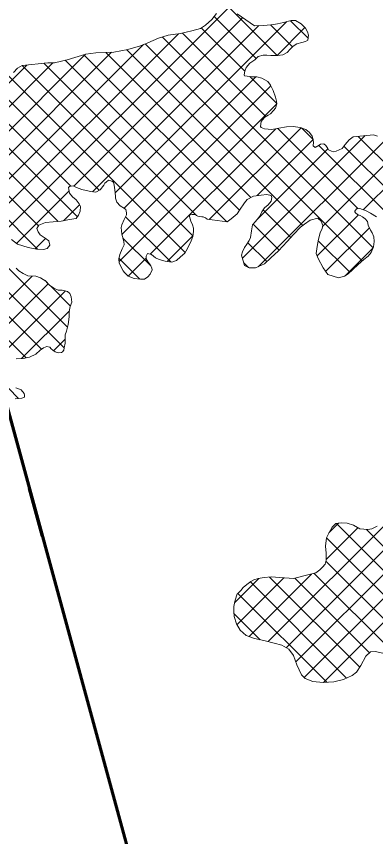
# Model space of a CAD drawing. Extents: x -1643653 to 4543381, y 1624270 to 13878484.
# Drawn here: x 694532 to 697697, y 8940464 to 8947699 of the extents above; entities that cross this region are included whole.
import ezdxf

# ---------------------------------------------------------------- set-up
doc = ezdxf.new("R2010")
doc.units = 0
doc.header["$LTSCALE"] = 200
for name, color, linetype, lineweight in [('1', 7, 'Continuous', 13), ('27', 7, 'Continuous', 53), ('29', 7, 'Continuous', 13)]:
    doc.layers.add(name, color=color, linetype=linetype, lineweight=lineweight)

msp = doc.modelspace()

# ---------------------------------------------------------------- linework, layer by layer
at = {"layer": '1', "lineweight": 25}
msp.add_spline([(814781, 9009175.5), (814787.2, 9009173.4), (814796.9, 9009173.4), (814799.4, 9009172.4), (814805.1, 9009174.5), (814805.6, 9009176.5), (814811.7, 9009179.5), (814811.7, 9009179.5), (814801.5, 9009181), (814790.7, 9009181.5), (814784.1, 9009183.1), (814777.4, 9009185.1), (814778.4, 9009175.5)], degree=3, dxfattribs=at)
at = {"layer": '27'}
msp.add_line((694759, 8943112.9), (694643.8, 8943534.7), dxfattribs=at)
for points in [[(693618, 8947943.7), (693970.9, 8946009.9), (696233.8, 8937712.1), (696283.3, 8937683.8), (696242, 8937672.8), (702061.8, 8937200.5), (702025.1, 8937237.2)], [(689144, 8929228.6), (690630.4, 8932417.3), (694006.3, 8932872.8), (696166.5, 8937750.6), (696233.8, 8937712.1), (693984.4, 8945960.3)]]:
    msp.add_lwpolyline(points, dxfattribs=at)
at = {"layer": '29'}
for p, q in [((694551.6, 8944327.9), (690446.2, 8948433.2)), ((694753.8, 8944762.1), (691478.7, 8948037.1)), ((694618.2, 8944685.5), (691333.6, 8947970.2)), ((696828.7, 8947354), (696371.8, 8947811)), ((694425.8, 8945799.9), (696417.3, 8947791.5)), ((695039.2, 8946201.2), (696525.6, 8947687.6)), ((695403.2, 8946141), (696914.6, 8947652.3)), ((696643.3, 8947327.3), (696273.9, 8947696.7)), ((697101.3, 8947505.7), (696946.3, 8947660.7)), ((694952.7, 8944775.3), (692115.2, 8947612.8)), ((695202, 8946151.8), (696667.7, 8947617.6)), ((696543.7, 8947214.8), (696162.6, 8947595.9)), ((696964.3, 8947430.6), (696771.8, 8947623.1)), ((696828.4, 8947354), (697074.2, 8947599.8)), ((692966.3, 8944552.6), (695958.8, 8947545.1)), ((697675.7, 8945658.5), (695818.3, 8947515.9)), ((696730.8, 8946815.5), (695994.7, 8947551.7)), ((692729.1, 8944527.5), (695651.4, 8947449.8)), ((697579.7, 8945542.4), (695666.8, 8947455.3)), ((692386.6, 8944609.3), (695141.6, 8947364.3)), ((692511.7, 8944522.2), (695371.3, 8947381.8)), ((696496.8, 8945988.8), (695126.1, 8947359.6)), ((696597.2, 8946100.6), (695318.6, 8947379.3)), ((697055.5, 8945854.5), (695506.1, 8947403.9)), ((692253.6, 8944688.4), (694854, 8947288.8)), ((694719.1, 8945645.3), (693062.3, 8947302.1)), ((696386.5, 8945887), (694961.9, 8947311.7)), ((691748.6, 8944395.6), (694622.8, 8947269.7)), ((696086.4, 8945762.9), (694584, 8947265.3)), ((696118.2, 8945943.2), (694775.2, 8947286.2)), ((695012.2, 8946200.8), (694041.5, 8947171.4)), ((695260.4, 8946164.7), (694214.3, 8947210.7)), ((696020.4, 8945616.8), (694465, 8947172.2)), ((695480.3, 8946005.9), (696641.3, 8947166.9)), ((696825.1, 8946933.4), (696589.6, 8947168.9)), ((695069.5, 8945931.3), (693917.1, 8947083.7)), ((695461.4, 8945774.8), (696773.3, 8947086.7)), ((694898.7, 8945890), (693803.5, 8946985.2)), ((695436.3, 8945537.6), (696825.2, 8946926.5)), ((694726.4, 8945850.1), (693666.4, 8946910.1)), ((697588.3, 8945992.6), (698377, 8946781.3)), ((696230.6, 8945907.7), (697039.8, 8946716.8)), ((697544.3, 8946002.1), (696836.3, 8946710.1)), ((697146.7, 8946611.8), (697042.8, 8946715.6)), ((695711.6, 8945600.8), (696817.8, 8946707.1)), ((696524.2, 8945564.9), (697605.9, 8946646.6)), ((698336.2, 8945846.6), (697542.2, 8946640.5)), ((696653.4, 8946118.3), (697146.7, 8946611.7)), ((696661, 8945489.6), (697776.7, 8946605.2)), ((697229.4, 8945845.8), (697947.2, 8946563.6)), ((696647.3, 8945900.1), (697277, 8946529.8)), ((697841.8, 8945916.7), (697198, 8946560.5)), ((697860.3, 8946110.4), (697417, 8946553.6)), ((694533.4, 8945695.4), (694996.8, 8946158.8)), ((694945.6, 8945895.5), (695087.9, 8946037.8)), ((696949.9, 8945747.9), (696706.4, 8945991.4)), ((695892, 8945533), (695494.4, 8945930.6)), ((697181.9, 8945586.2), (697544.8, 8945949.1)), ((696847.9, 8945637.8), (696618.7, 8945867.1)), ((697256.8, 8945448.9), (697642.2, 8945834.4)), ((694698.3, 8945648.1), (694789.3, 8945739.2)), ((695715.5, 8945497.4), (695470.7, 8945742.2)), ((695859.5, 8945536.6), (696086.4, 8945763.5)), ((696738.1, 8945535.5), (696570.9, 8945702.6)), ((697468.7, 8945441.2), (697191.2, 8945718.8)), ((697434.6, 8945414.6), (697673.8, 8945653.8)), ((695619.8, 8945381), (695436.3, 8945564.4)), ((695517.4, 8945406.6), (695675.4, 8945564.6)), ((694982.4, 8944957.8), (694394.7, 8945545.4)), ((696578, 8945483.4), (696535.5, 8945525.9)), ((692764, 8943501.8), (694670.8, 8945408.6)), ((692475, 8943000.6), (694812.7, 8945338.3)), ((694805.8, 8945346.5), (694784.8, 8945367.5)), ((694391.4, 8944704.8), (694964, 8945277.5)), ((695008.4, 8945143.9), (694831.1, 8945321.2)), ((694578.2, 8944679.6), (694999.3, 8945100.7)), ((694859.4, 8944748.7), (694961.6, 8944850.8)), ((696748.8, 8942183.2), (698308.8, 8943743.2)), ((696907.6, 8942129.9), (698294.2, 8943516.5)), ((697260.9, 8942907.5), (697542.2, 8943188.7)), ((697284.6, 8943143.3), (697369.9, 8943228.6)), ((698319.5, 8942257), (697351, 8943225.5)), ((698345.3, 8942443.3), (697615.5, 8943173.1)), ((696994.2, 8942004.4), (698104.5, 8943114.7)), ((698231.6, 8942132.8), (697264, 8943100.4)), ((697068.3, 8941866.4), (698196, 8942994)), ((697236.5, 8941822.4), (698306.3, 8942892.2)), ((698156.2, 8941996), (697258.6, 8942893.6)), ((696454.2, 8942525), (696669.1, 8942739.9)), ((696475.9, 8942334.6), (696887.9, 8942746.6)), ((696581.4, 8942228), (697133.4, 8942779.9)), ((697557.8, 8941958.1), (696763.3, 8942752.6)), ((697643.2, 8942084.8), (696986.1, 8942741.8)), ((697980.3, 8941959.8), (697154.5, 8942785.6)), ((697441.5, 8941862.2), (696593.2, 8942710.6)), ((697267.3, 8941824.3), (696483.2, 8942608.4)), ((696679.6, 8942199.8), (696448, 8942431.4))]:
    msp.add_line(p, q, dxfattribs=at)
for points in [[(694505.3, 8947204.9), (694542.3, 8947241.6), (694584.3, 8947265.5), (694810.4, 8947290), (694866.3, 8947288.5), (694979.4, 8947316), (695143.4, 8947364.8), (695231.1, 8947377.1), (695320, 8947379.3), (695391.1, 8947382.8), (695513.1, 8947405.2), (695625, 8947440.3), (695691.1, 8947464.1), (695785.3, 8947505.7), (695870.5, 8947532), (695978.5, 8947548), (696077.6, 8947570.5), (696155.1, 8947590.5), (696197.2, 8947620.8), (696253.2, 8947670.1), (696295.4, 8947724.5)], [(696477, 8947721.2), (696628.9, 8947616.4), (696705.1, 8947618.7), (696777.5, 8947623.5), (696833.4, 8947632.1), (696885.5, 8947644.6), (696951.6, 8947662.1), (696989.7, 8947661.9), (697040.4, 8947633.8), (697078.3, 8947595.6), (697097.2, 8947563.7), (697104.8, 8947534.5), (697099.5, 8947490.1), (697080.4, 8947477.4), (697046.1, 8947468.7), (697004.1, 8947457.4), (696969.7, 8947436), (696944.2, 8947410.7), (696917.5, 8947381.6), (696879.3, 8947358.9), (696834.8, 8947354), (696773.8, 8947354.3), (696738.3, 8947356.9), (696705.3, 8947357.1), (696660.8, 8947344.6), (696631.5, 8947315.5), (696589.4, 8947285.2), (696557.5, 8947247.2), (696543.4, 8947214.3), (696538.2, 8947183.8)], [(696538.2, 8947183.8), (696540.7, 8947173.6), (696609.3, 8947167), (696649.9, 8947166.8), (696695.6, 8947153.9), (696747.5, 8947124.5), (696770.2, 8947092.7), (696794.2, 8947045.6), (696815.5, 8946987.1), (696824.2, 8946951.5), (696825.4, 8946927.4), (696815.1, 8946890.6), (696798.5, 8946867.8), (696770.5, 8946838.7), (696748.8, 8946827.4), (696722.1, 8946809.7), (696699.1, 8946787), (696688.9, 8946770.5), (696683.6, 8946728.6), (696690, 8946718.4), (696717.8, 8946705.6), (696783.8, 8946701.5), (696844.8, 8946711.4), (696910.9, 8946725.1), (696969.4, 8946728.7), (697032.8, 8946719.6), (697082.3, 8946700.3), (697115.2, 8946674.8), (697136.6, 8946642.9), (697146.7, 8946612.4), (697149.1, 8946580.7), (697146.5, 8946565.4), (697147.7, 8946557.8), (697164.1, 8946542.5), (697199.8, 8946561.4), (697210, 8946570.2), (697240.5, 8946573.9), (697258.2, 8946559.9), (697274.6, 8946533.2), (697282.2, 8946523), (697308.8, 8946508.9), (697327.8, 8946505), (697349.4, 8946508.7), (697401.6, 8946533.9), (697428.4, 8946568.1), (697462.8, 8946608.6), (697498.5, 8946636.4), (697677.6, 8946653.4), (697713.1, 8946643.1)], [(696612.8, 8945860.3), (696638.3, 8945889.4), (696677.8, 8945936.2), (696695.8, 8945975.5), (696718.8, 8946009.7), (696750.6, 8946037.5), (696776.2, 8946067.9), (696782.6, 8946102.2), (696777.6, 8946118.7), (696739.6, 8946126.5), (696688.8, 8946122.9), (696621.4, 8946114.3), (696565.4, 8946082.8), (696541.2, 8946054.9), (696497.7, 8945990.3), (696477.3, 8945956.1), (696423.8, 8945913.2), (696389.4, 8945886.7), (696211.7, 8945910.2), (696197.8, 8945920.4), (696178.8, 8945930.7), (696164.8, 8945929.5), (696131.8, 8945937.2), (696102.7, 8945950.1), (696081.1, 8945951.4), (696059.5, 8945947.7), (696056.9, 8945932.5), (696069.4, 8945893.1), (696084.5, 8945858.7), (696092, 8945830.7), (696091.9, 8945801.5), (696085.3, 8945755.8), (696071.2, 8945720.3), (696039.2, 8945651.9), (696016.2, 8945608.8), (695977.9, 8945578.5), (695942.2, 8945544.4), (695902.8, 8945531.8), (695843.2, 8945538.4), (695788.6, 8945553.9), (695757, 8945569.3), (695721.5, 8945598.6), (695687.3, 8945606.4), (695674.5, 8945584.8), (695675.6, 8945559.4), (695692, 8945531.4), (695712.2, 8945503.4), (695726.1, 8945478), (695727.3, 8945462.7), (695710.7, 8945426), (695690.2, 8945400.6), (695660.9, 8945381.7), (695624.1, 8945380.6), (695568.3, 8945385.9), (695517.6, 8945406.4), (695483.4, 8945438.3), (695473.3, 8945453.6), (695436.8, 8945521.1), (695435.7, 8945560.4), (695442.2, 8945597.2), (695465.2, 8945649.2), (695480.6, 8945683.4), (695479.5, 8945713.9), (695465.7, 8945758.4), (695460.7, 8945777.5), (695455.8, 8945837.2), (695462.3, 8945860), (695482.8, 8945906.9), (695503.3, 8945948.7), (695502.1, 8945965.2), (695495.8, 8945994.5), (695484.5, 8946003.4), (695445.2, 8946026.4), (695416.1, 8946059.6), (695406.1, 8946093.9), (695406.2, 8946114.2), (695400.1, 8946170.1), (695392.6, 8946209.5), (695386.4, 8946234.9), (695373.7, 8946243.8), (695344.5, 8946252.9), (695322.9, 8946237.7), (695311.4, 8946226.3), (695302.5, 8946209.9), (695269.3, 8946169.4), (695231.1, 8946149.2), (695186.7, 8946153.2), (695174, 8946155.8), (695108, 8946171.3), (695062.4, 8946190.5), (695032, 8946204.6), (695000.2, 8946198.4), (694991.3, 8946189.6), (694993.7, 8946171.8), (695001.2, 8946140), (695026.5, 8946108.1), (695059.4, 8946080.1), (695084.6, 8946044.4), (695096, 8946021.5), (695094.5, 8945980.9), (695079.2, 8945946.7)], [(697705.1, 8945930.7), (697651.9, 8945964), (697613.9, 8945983.2), (697558.1, 8946003.7), (697527.6, 8946000), (697513.6, 8945981.1), (697514.8, 8945974.7), (697521.1, 8945965.8), (697537.6, 8945951.8), (697561.7, 8945942.8), (697581.9, 8945931.2), (697606, 8945913.4), (697624.9, 8945889.2), (697631.2, 8945857.4), (697652.6, 8945812.9), (697667.7, 8945788.7), (697681.5, 8945753.1), (697683.9, 8945713.7), (697678.6, 8945665.4), (697658.1, 8945616), (697631.3, 8945584.4), (697593.1, 8945554.1), (697543.4, 8945511.1), (697492.4, 8945463.1), (697455.4, 8945428.9), (697422.3, 8945406.2), (697369.3, 8945393.5), (697277.4, 8945422.2), (697233.4, 8945479.3), (697190.6, 8945563.3), (697174.2, 8945606.6), (697182.1, 8945668.8), (697193.8, 8945733.5), (697209.3, 8945788), (697226, 8945827.3), (697231.2, 8945855.2), (697218.6, 8945892.1), (697187, 8945918.9), (697120.9, 8945900.1), (697071.2, 8945867.3), (697035.5, 8945838.3), (696974.3, 8945773.8), (696916.9, 8945713), (696840.4, 8945629.6), (696774.1, 8945568.9), (696716.7, 8945515.8), (696639.1, 8945479.3), (696583.2, 8945480.8), (696542.7, 8945501.2), (696516.4, 8945591.5), (696525.4, 8945622), (696542.1, 8945661.2), (696562.5, 8945689.1), (696583, 8945722), (696593.2, 8945747.4), (696602.4, 8945805.8), (696605, 8945826.1), (696612.8, 8945860.3)], [(695079.2, 8945946.7), (695060, 8945916.3), (694999, 8945907.6), (694927.8, 8945891.4), (694856.7, 8945887.9), (694789.3, 8945879.3), (694730.8, 8945857.9), (694712.9, 8945826.3), (694723, 8945797), (694741.9, 8945772.8), (694785, 8945742.2), (694819.2, 8945719.2), (694827.9, 8945681), (694803.6, 8945651.9), (694770.6, 8945641.9), (694708.4, 8945646), (694636.1, 8945661.5), (694542.2, 8945688.6), (694489, 8945729.4)], [(694528.6, 8945476.6), (694552.7, 8945453.6), (694590.7, 8945430.6), (694632.5, 8945410.1), (694703.6, 8945407.3), (694744.2, 8945391.8), (694791, 8945363.7), (694822.6, 8945326.8), (694863.1, 8945299.9), (694898.6, 8945284.6), (694936.7, 8945284.4), (694982.4, 8945272.8), (695001.4, 8945254.9), (695014, 8945225.7), (695020.1, 8945178.7), (695007.2, 8945140.6), (694998.2, 8945094.9), (694998, 8945047.9), (694988.8, 8944980.7), (694972.1, 8944921.1), (694963, 8944889.4), (694961.6, 8944852.5), (694961.5, 8944815.7), (694952.4, 8944773.8), (694948.5, 8944754.8), (694938.3, 8944738.3), (694928.1, 8944734.6), (694898.9, 8944730.9), (694873.5, 8944738.6), (694852, 8944753.9), (694839.3, 8944765.4), (694826.7, 8944779.4), (694800.1, 8944787.2), (694770.8, 8944774.6), (694741.5, 8944753.1), (694702, 8944717.7), (694646, 8944691.3), (694592.7, 8944680.1), (694529.2, 8944677.8)], [(694528.1, 8944421.3), (694573.7, 8944405.9), (694601.5, 8944372.8), (694604, 8944357.5), (694603.9, 8944339.7), (694581, 8944329.7), (694521.3, 8944326.1)], [(696477.4, 8942603.7), (696483.8, 8942608.8), (696508, 8942635.4), (696531, 8942660.7), (696561.6, 8942685.9), (696597.2, 8942713.7), (696625.2, 8942727.6), (696663.4, 8942738.8), (696715.5, 8942748.8), (696776.4, 8942753.6), (696852.6, 8942749.5), (696935.1, 8942742.8), (696974.5, 8942738.8), (697124.5, 8942777.6), (697171.5, 8942790.1), (697205.9, 8942817.9), (697230.1, 8942840.6), (697251.8, 8942865.9), (697260.9, 8942902.7), (697261.1, 8942964.9), (697255, 8943025.9), (697263, 8943098.3), (697283.4, 8943141.4), (697314.1, 8943193.3), (697347.3, 8943224.9), (697393, 8943232.3), (697445.1, 8943227.1), (697502.1, 8943210.3), (697559.2, 8943179.6), (697627.7, 8943171.7), (697664.5, 8943177.9), (697711.6, 8943203.1)], [(697760.3, 8942080.3), (697694.4, 8942097.1), (697651.2, 8942092.2), (697610.4, 8942054.3), (697568.1, 8941973.2), (697527.3, 8941913.7), (697489, 8941883.4), (697412.7, 8941849.4), (697330.1, 8941828.2), (697233.6, 8941822.2), (697144.7, 8941832.7), (697076.2, 8941858.4), (697044.6, 8941890.3), (697003.1, 8941979.3), (696974.2, 8942060.7), (696932.5, 8942115.5), (696870.5, 8942151.3), (696803.2, 8942169.4), (696711.9, 8942192.6), (696630.7, 8942210.7), (696557.2, 8942236.4), (696502.8, 8942283.6), (696472.5, 8942340.9), (696451.2, 8942404.5), (696446.3, 8942446.4), (696449, 8942492.1), (696458.2, 8942550.5), (696477.4, 8942603.7)]]:
    msp.add_lwpolyline(points, dxfattribs=at)

doc.saveas('drawing.dxf')
